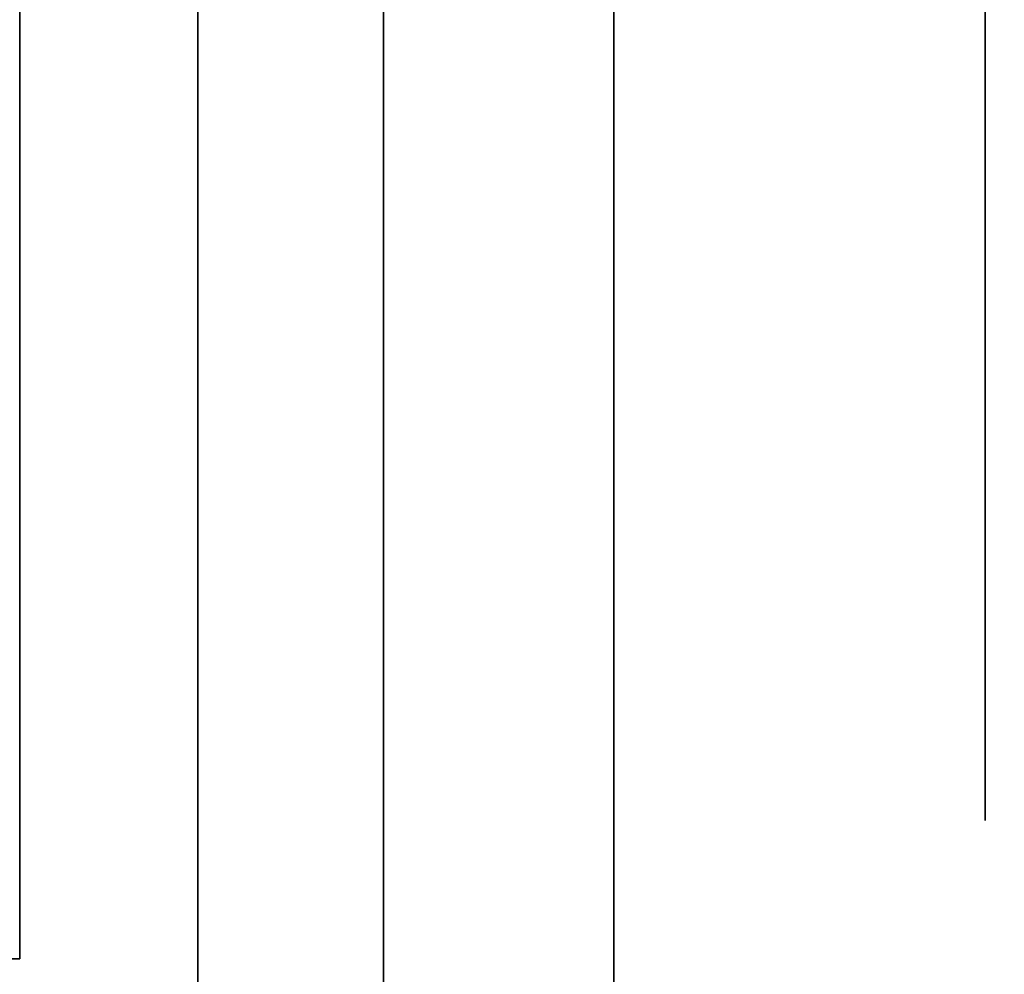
# Model space of a CAD drawing. Extents: x -1299 to -1246.9, y 2743.7 to 2747.9.
# Tile 1054 of 1056: x -1247.0081 to -1246.9816, y 2747.8409 to 2747.8666. Entities that reach past the tile are written whole.
import ezdxf

# ---------------------------------------------------------------- set-up
doc = ezdxf.new("R2010")
doc.units = 0
doc.header["$LTSCALE"] = 150
doc.header["$MEASUREMENT"] = 0
doc.layers.add('3DFACE_BOLT', color=7, linetype='CONTINUOUS')
doc.layers.add('3DFACE_SHAPE', color=7, linetype='CONTINUOUS')

msp = doc.modelspace()

# ---------------------------------------------------------------- linework, layer by layer
at = {"layer": '3DFACE_BOLT', "color": 1}
for points, invisible_edges in [([(-1246.982119, 2747.871824, 0.138), (-1246.982119, 2747.865136, 0.126417), (-1246.992119, 2747.871824, 0.138)], 14), ([(-1246.992119, 2747.871824, 0.138), (-1246.982119, 2747.865136, 0.126417), (-1246.992119, 2747.865136, 0.126417)], 3), ([(-1246.982119, 2747.865136, 0.149583), (-1246.982119, 2747.871824, 0.138), (-1246.992119, 2747.865136, 0.149583)], 14), ([(-1246.992119, 2747.865136, 0.149583), (-1246.982119, 2747.871824, 0.138), (-1246.992119, 2747.871824, 0.138)], 3), ([(-1246.992119, 2747.871824, 0.138), (-1246.992119, 2747.865136, 0.126417), (-1246.992119, 2747.865136, 0.149583)], 2), ([(-1246.982119, 2747.871824, 0.068), (-1246.982119, 2747.865136, 0.056417), (-1246.992119, 2747.871824, 0.068)], 14), ([(-1246.992119, 2747.871824, 0.068), (-1246.982119, 2747.865136, 0.056417), (-1246.992119, 2747.865136, 0.056417)], 3), ([(-1246.982119, 2747.865136, 0.079583), (-1246.982119, 2747.871824, 0.068), (-1246.992119, 2747.865136, 0.079583)], 14), ([(-1246.992119, 2747.865136, 0.079583), (-1246.982119, 2747.871824, 0.068), (-1246.992119, 2747.871824, 0.068)], 3), ([(-1246.992119, 2747.871824, 0.068), (-1246.992119, 2747.865136, 0.056417), (-1246.992119, 2747.865136, 0.079583)], 2), ([(-1246.982119, 2747.871824, 0.138), (-1246.982119, 2747.865136, 0.149583), (-1246.982119, 2747.865136, 0.126417)], 2), ([(-1246.982119, 2747.871824, 0.068), (-1246.982119, 2747.865136, 0.079583), (-1246.982119, 2747.865136, 0.056417)], 2), ([(-1246.992119, 2747.866449, 0.138), (-1246.992119, 2747.866057, 0.135528), (-1247.042119, 2747.866449, 0.138)], 14), ([(-1247.042119, 2747.866449, 0.138), (-1246.992119, 2747.866057, 0.135528), (-1247.042119, 2747.866057, 0.135528)], 3), ([(-1246.992119, 2747.866057, 0.140472), (-1246.992119, 2747.866449, 0.138), (-1247.042119, 2747.866057, 0.140472)], 14), ([(-1247.042119, 2747.866057, 0.140472), (-1246.992119, 2747.866449, 0.138), (-1247.042119, 2747.866449, 0.138)], 3), ([(-1246.992119, 2747.866449, 0.068), (-1246.992119, 2747.866057, 0.065528), (-1247.042119, 2747.866449, 0.068)], 14), ([(-1247.042119, 2747.866449, 0.068), (-1246.992119, 2747.866057, 0.065528), (-1247.042119, 2747.866057, 0.065528)], 3), ([(-1246.992119, 2747.866057, 0.070472), (-1246.992119, 2747.866449, 0.068), (-1247.042119, 2747.866057, 0.070472)], 14), ([(-1247.042119, 2747.866057, 0.070472), (-1246.992119, 2747.866449, 0.068), (-1247.042119, 2747.866449, 0.068)], 3), ([(-1246.992119, 2747.866449, 0.138), (-1246.992119, 2747.866057, 0.140472), (-1246.992119, 2747.866057, 0.135528)], 2), ([(-1246.992119, 2747.866449, 0.068), (-1246.992119, 2747.866057, 0.070472), (-1246.992119, 2747.866057, 0.065528)], 2), ([(-1246.992119, 2747.866057, 0.135528), (-1246.992119, 2747.864921, 0.133298), (-1247.042119, 2747.866057, 0.135528)], 14), ([(-1247.042119, 2747.866057, 0.135528), (-1246.992119, 2747.864921, 0.133298), (-1247.042119, 2747.864921, 0.133298)], 3), ([(-1246.992119, 2747.864921, 0.142702), (-1246.992119, 2747.866057, 0.140472), (-1247.042119, 2747.864921, 0.142702)], 14), ([(-1247.042119, 2747.864921, 0.142702), (-1246.992119, 2747.866057, 0.140472), (-1247.042119, 2747.866057, 0.140472)], 3), ([(-1246.992119, 2747.866057, 0.065528), (-1246.992119, 2747.864921, 0.063298), (-1247.042119, 2747.866057, 0.065528)], 14), ([(-1247.042119, 2747.866057, 0.065528), (-1246.992119, 2747.864921, 0.063298), (-1247.042119, 2747.864921, 0.063298)], 3), ([(-1246.992119, 2747.864921, 0.072702), (-1246.992119, 2747.866057, 0.070472), (-1247.042119, 2747.864921, 0.072702)], 14), ([(-1247.042119, 2747.864921, 0.072702), (-1246.992119, 2747.866057, 0.070472), (-1247.042119, 2747.866057, 0.070472)], 3), ([(-1246.992119, 2747.866057, 0.140472), (-1246.992119, 2747.864921, 0.142702), (-1246.992119, 2747.866057, 0.135528)], 14), ([(-1246.992119, 2747.866057, 0.135528), (-1246.992119, 2747.864921, 0.142702), (-1246.992119, 2747.864921, 0.133298)], 3), ([(-1246.992119, 2747.866057, 0.070472), (-1246.992119, 2747.864921, 0.072702), (-1246.992119, 2747.866057, 0.065528)], 14), ([(-1246.992119, 2747.866057, 0.065528), (-1246.992119, 2747.864921, 0.072702), (-1246.992119, 2747.864921, 0.063298)], 3), ([(-1247.008119, 2747.865136, 0.126417), (-1247.008119, 2747.851761, 0.126417), (-1247.022919, 2747.865136, 0.126417)], 14), ([(-1247.022919, 2747.865136, 0.126417), (-1247.008119, 2747.851761, 0.126417), (-1247.022919, 2747.851761, 0.126417)], 3), ([(-1247.008119, 2747.851761, 0.149583), (-1247.008119, 2747.865136, 0.149583), (-1247.022919, 2747.851761, 0.149583)], 14), ([(-1247.008119, 2747.865136, 0.056417), (-1247.008119, 2747.851761, 0.056417), (-1247.022919, 2747.865136, 0.056417)], 14), ([(-1247.022919, 2747.865136, 0.056417), (-1247.008119, 2747.851761, 0.056417), (-1247.022919, 2747.851761, 0.056417)], 3), ([(-1247.008119, 2747.851761, 0.079583), (-1247.008119, 2747.865136, 0.079583), (-1247.022919, 2747.851761, 0.079583)], 14), ([(-1247.008119, 2747.865136, 0.149583), (-1247.008119, 2747.851761, 0.149583), (-1247.008119, 2747.865136, 0.126417)], 14), ([(-1247.008119, 2747.865136, 0.126417), (-1247.008119, 2747.851761, 0.149583), (-1247.008119, 2747.851761, 0.126417)], 3), ([(-1247.008119, 2747.865136, 0.079583), (-1247.008119, 2747.851761, 0.079583), (-1247.008119, 2747.865136, 0.056417)], 14), ([(-1247.008119, 2747.865136, 0.056417), (-1247.008119, 2747.851761, 0.079583), (-1247.008119, 2747.851761, 0.056417)], 3), ([(-1246.982119, 2747.865136, 0.126417), (-1246.982119, 2747.851761, 0.126417), (-1246.992119, 2747.865136, 0.126417)], 14), ([(-1246.992119, 2747.865136, 0.126417), (-1246.982119, 2747.851761, 0.126417), (-1246.992119, 2747.851761, 0.126417)], 3), ([(-1246.982119, 2747.851761, 0.149583), (-1246.982119, 2747.865136, 0.149583), (-1246.992119, 2747.851761, 0.149583)], 14), ([(-1246.992119, 2747.851761, 0.149583), (-1246.982119, 2747.865136, 0.149583), (-1246.992119, 2747.865136, 0.149583)], 3), ([(-1246.992119, 2747.865136, 0.126417), (-1246.992119, 2747.851761, 0.126417), (-1246.992119, 2747.865136, 0.149583)], 14), ([(-1246.992119, 2747.865136, 0.149583), (-1246.992119, 2747.851761, 0.126417), (-1246.992119, 2747.851761, 0.149583)], 3), ([(-1246.982119, 2747.865136, 0.056417), (-1246.982119, 2747.851761, 0.056417), (-1246.992119, 2747.865136, 0.056417)], 14), ([(-1246.992119, 2747.865136, 0.056417), (-1246.982119, 2747.851761, 0.056417), (-1246.992119, 2747.851761, 0.056417)], 3), ([(-1246.982119, 2747.851761, 0.079583), (-1246.982119, 2747.865136, 0.079583), (-1246.992119, 2747.851761, 0.079583)], 14), ([(-1246.992119, 2747.851761, 0.079583), (-1246.982119, 2747.865136, 0.079583), (-1246.992119, 2747.865136, 0.079583)], 3), ([(-1246.992119, 2747.865136, 0.056417), (-1246.992119, 2747.851761, 0.056417), (-1246.992119, 2747.865136, 0.079583)], 14), ([(-1246.992119, 2747.865136, 0.079583), (-1246.992119, 2747.851761, 0.056417), (-1246.992119, 2747.851761, 0.079583)], 3), ([(-1246.982119, 2747.865136, 0.149583), (-1246.982119, 2747.851761, 0.149583), (-1246.982119, 2747.865136, 0.126417)], 14), ([(-1246.982119, 2747.865136, 0.126417), (-1246.982119, 2747.851761, 0.149583), (-1246.982119, 2747.851761, 0.126417)], 3), ([(-1246.982119, 2747.865136, 0.079583), (-1246.982119, 2747.851761, 0.079583), (-1246.982119, 2747.865136, 0.056417)], 14), ([(-1246.982119, 2747.865136, 0.056417), (-1246.982119, 2747.851761, 0.079583), (-1246.982119, 2747.851761, 0.056417)], 3), ([(-1246.992119, 2747.864921, 0.133298), (-1246.992119, 2747.863151, 0.131528), (-1247.042119, 2747.864921, 0.133298)], 14), ([(-1247.042119, 2747.864921, 0.133298), (-1246.992119, 2747.863151, 0.131528), (-1247.042119, 2747.863151, 0.131528)], 3), ([(-1246.992119, 2747.863151, 0.144472), (-1246.992119, 2747.864921, 0.142702), (-1247.042119, 2747.863151, 0.144472)], 14), ([(-1247.042119, 2747.863151, 0.144472), (-1246.992119, 2747.864921, 0.142702), (-1247.042119, 2747.864921, 0.142702)], 3), ([(-1246.992119, 2747.864921, 0.063298), (-1246.992119, 2747.863151, 0.061528), (-1247.042119, 2747.864921, 0.063298)], 14), ([(-1247.042119, 2747.864921, 0.063298), (-1246.992119, 2747.863151, 0.061528), (-1247.042119, 2747.863151, 0.061528)], 3), ([(-1246.992119, 2747.863151, 0.074472), (-1246.992119, 2747.864921, 0.072702), (-1247.042119, 2747.863151, 0.074472)], 14), ([(-1247.042119, 2747.863151, 0.074472), (-1246.992119, 2747.864921, 0.072702), (-1247.042119, 2747.864921, 0.072702)], 3), ([(-1246.992119, 2747.864921, 0.142702), (-1246.992119, 2747.863151, 0.144472), (-1246.992119, 2747.864921, 0.133298)], 14), ([(-1246.992119, 2747.864921, 0.133298), (-1246.992119, 2747.863151, 0.144472), (-1246.992119, 2747.863151, 0.131528)], 3), ([(-1246.992119, 2747.864921, 0.072702), (-1246.992119, 2747.863151, 0.074472), (-1246.992119, 2747.864921, 0.063298)], 14), ([(-1246.992119, 2747.864921, 0.063298), (-1246.992119, 2747.863151, 0.074472), (-1246.992119, 2747.863151, 0.061528)], 3), ([(-1246.992119, 2747.863151, 0.131528), (-1246.992119, 2747.860921, 0.130392), (-1247.042119, 2747.863151, 0.131528)], 14), ([(-1247.042119, 2747.863151, 0.131528), (-1246.992119, 2747.860921, 0.130392), (-1247.042119, 2747.860921, 0.130392)], 3), ([(-1246.992119, 2747.860921, 0.145608), (-1246.992119, 2747.863151, 0.144472), (-1247.042119, 2747.860921, 0.145608)], 14), ([(-1247.042119, 2747.860921, 0.145608), (-1246.992119, 2747.863151, 0.144472), (-1247.042119, 2747.863151, 0.144472)], 3), ([(-1246.992119, 2747.863151, 0.061528), (-1246.992119, 2747.860921, 0.060392), (-1247.042119, 2747.863151, 0.061528)], 14), ([(-1247.042119, 2747.863151, 0.061528), (-1246.992119, 2747.860921, 0.060392), (-1247.042119, 2747.860921, 0.060392)], 3), ([(-1246.992119, 2747.860921, 0.075608), (-1246.992119, 2747.863151, 0.074472), (-1247.042119, 2747.860921, 0.075608)], 14), ([(-1247.042119, 2747.860921, 0.075608), (-1246.992119, 2747.863151, 0.074472), (-1247.042119, 2747.863151, 0.074472)], 3), ([(-1246.992119, 2747.863151, 0.144472), (-1246.992119, 2747.860921, 0.145608), (-1246.992119, 2747.863151, 0.131528)], 14), ([(-1246.992119, 2747.863151, 0.131528), (-1246.992119, 2747.860921, 0.145608), (-1246.992119, 2747.860921, 0.130392)], 3), ([(-1246.992119, 2747.863151, 0.074472), (-1246.992119, 2747.860921, 0.075608), (-1246.992119, 2747.863151, 0.061528)], 14), ([(-1246.992119, 2747.863151, 0.061528), (-1246.992119, 2747.860921, 0.075608), (-1246.992119, 2747.860921, 0.060392)], 3), ([(-1246.992119, 2747.860921, 0.130392), (-1246.992119, 2747.858449, 0.13), (-1247.042119, 2747.860921, 0.130392)], 14), ([(-1247.042119, 2747.860921, 0.130392), (-1246.992119, 2747.858449, 0.13), (-1247.042119, 2747.858449, 0.13)], 3), ([(-1246.992119, 2747.858449, 0.146), (-1246.992119, 2747.860921, 0.145608), (-1247.042119, 2747.858449, 0.146)], 14), ([(-1247.042119, 2747.858449, 0.146), (-1246.992119, 2747.860921, 0.145608), (-1247.042119, 2747.860921, 0.145608)], 3), ([(-1246.992119, 2747.860921, 0.060392), (-1246.992119, 2747.858449, 0.06), (-1247.042119, 2747.860921, 0.060392)], 14), ([(-1247.042119, 2747.860921, 0.060392), (-1246.992119, 2747.858449, 0.06), (-1247.042119, 2747.858449, 0.06)], 3), ([(-1246.992119, 2747.858449, 0.076), (-1246.992119, 2747.860921, 0.075608), (-1247.042119, 2747.858449, 0.076)], 14), ([(-1247.042119, 2747.858449, 0.076), (-1246.992119, 2747.860921, 0.075608), (-1247.042119, 2747.860921, 0.075608)], 3), ([(-1246.992119, 2747.860921, 0.145608), (-1246.992119, 2747.858449, 0.146), (-1246.992119, 2747.860921, 0.130392)], 14), ([(-1246.992119, 2747.860921, 0.130392), (-1246.992119, 2747.858449, 0.146), (-1246.992119, 2747.858449, 0.13)], 3), ([(-1246.992119, 2747.860921, 0.075608), (-1246.992119, 2747.858449, 0.076), (-1246.992119, 2747.860921, 0.060392)], 14), ([(-1246.992119, 2747.860921, 0.060392), (-1246.992119, 2747.858449, 0.076), (-1246.992119, 2747.858449, 0.06)], 3), ([(-1246.992119, 2747.858449, 0.13), (-1246.992119, 2747.855976, 0.130392), (-1247.042119, 2747.858449, 0.13)], 14), ([(-1247.042119, 2747.858449, 0.13), (-1246.992119, 2747.855976, 0.130392), (-1247.042119, 2747.855976, 0.130392)], 3), ([(-1246.992119, 2747.855976, 0.145608), (-1246.992119, 2747.858449, 0.146), (-1247.042119, 2747.855976, 0.145608)], 14), ([(-1247.042119, 2747.855976, 0.145608), (-1246.992119, 2747.858449, 0.146), (-1247.042119, 2747.858449, 0.146)], 3), ([(-1246.992119, 2747.858449, 0.06), (-1246.992119, 2747.855976, 0.060392), (-1247.042119, 2747.858449, 0.06)], 14), ([(-1247.042119, 2747.858449, 0.06), (-1246.992119, 2747.855976, 0.060392), (-1247.042119, 2747.855976, 0.060392)], 3), ([(-1246.992119, 2747.855976, 0.075608), (-1246.992119, 2747.858449, 0.076), (-1247.042119, 2747.855976, 0.075608)], 14), ([(-1247.042119, 2747.855976, 0.075608), (-1246.992119, 2747.858449, 0.076), (-1247.042119, 2747.858449, 0.076)], 3), ([(-1246.992119, 2747.858449, 0.146), (-1246.992119, 2747.855976, 0.145608), (-1246.992119, 2747.858449, 0.13)], 14), ([(-1246.992119, 2747.858449, 0.13), (-1246.992119, 2747.855976, 0.145608), (-1246.992119, 2747.855976, 0.130392)], 3), ([(-1246.992119, 2747.858449, 0.076), (-1246.992119, 2747.855976, 0.075608), (-1246.992119, 2747.858449, 0.06)], 14), ([(-1246.992119, 2747.858449, 0.06), (-1246.992119, 2747.855976, 0.075608), (-1246.992119, 2747.855976, 0.060392)], 3), ([(-1246.992119, 2747.855976, 0.130392), (-1246.992119, 2747.853746, 0.131528), (-1247.042119, 2747.855976, 0.130392)], 14), ([(-1247.042119, 2747.855976, 0.130392), (-1246.992119, 2747.853746, 0.131528), (-1247.042119, 2747.853746, 0.131528)], 3), ([(-1246.992119, 2747.853746, 0.144472), (-1246.992119, 2747.855976, 0.145608), (-1247.042119, 2747.853746, 0.144472)], 14), ([(-1247.042119, 2747.853746, 0.144472), (-1246.992119, 2747.855976, 0.145608), (-1247.042119, 2747.855976, 0.145608)], 3), ([(-1246.992119, 2747.855976, 0.060392), (-1246.992119, 2747.853746, 0.061528), (-1247.042119, 2747.855976, 0.060392)], 14), ([(-1247.042119, 2747.855976, 0.060392), (-1246.992119, 2747.853746, 0.061528), (-1247.042119, 2747.853746, 0.061528)], 3), ([(-1246.992119, 2747.853746, 0.074472), (-1246.992119, 2747.855976, 0.075608), (-1247.042119, 2747.853746, 0.074472)], 14), ([(-1247.042119, 2747.853746, 0.074472), (-1246.992119, 2747.855976, 0.075608), (-1247.042119, 2747.855976, 0.075608)], 3), ([(-1246.992119, 2747.855976, 0.145608), (-1246.992119, 2747.853746, 0.144472), (-1246.992119, 2747.855976, 0.130392)], 14), ([(-1246.992119, 2747.855976, 0.130392), (-1246.992119, 2747.853746, 0.144472), (-1246.992119, 2747.853746, 0.131528)], 3), ([(-1246.992119, 2747.855976, 0.075608), (-1246.992119, 2747.853746, 0.074472), (-1246.992119, 2747.855976, 0.060392)], 14), ([(-1246.992119, 2747.855976, 0.060392), (-1246.992119, 2747.853746, 0.074472), (-1246.992119, 2747.853746, 0.061528)], 3), ([(-1246.992119, 2747.853746, 0.131528), (-1246.992119, 2747.851976, 0.133298), (-1247.042119, 2747.853746, 0.131528)], 14), ([(-1247.042119, 2747.853746, 0.131528), (-1246.992119, 2747.851976, 0.133298), (-1247.042119, 2747.851976, 0.133298)], 3), ([(-1246.992119, 2747.851976, 0.142702), (-1246.992119, 2747.853746, 0.144472), (-1247.042119, 2747.851976, 0.142702)], 14), ([(-1247.042119, 2747.851976, 0.142702), (-1246.992119, 2747.853746, 0.144472), (-1247.042119, 2747.853746, 0.144472)], 3), ([(-1246.992119, 2747.853746, 0.061528), (-1246.992119, 2747.851976, 0.063298), (-1247.042119, 2747.853746, 0.061528)], 14), ([(-1247.042119, 2747.853746, 0.061528), (-1246.992119, 2747.851976, 0.063298), (-1247.042119, 2747.851976, 0.063298)], 3), ([(-1246.992119, 2747.851976, 0.072702), (-1246.992119, 2747.853746, 0.074472), (-1247.042119, 2747.851976, 0.072702)], 14), ([(-1247.042119, 2747.851976, 0.072702), (-1246.992119, 2747.853746, 0.074472), (-1247.042119, 2747.853746, 0.074472)], 3), ([(-1246.992119, 2747.853746, 0.144472), (-1246.992119, 2747.851976, 0.142702), (-1246.992119, 2747.853746, 0.131528)], 14), ([(-1246.992119, 2747.853746, 0.131528), (-1246.992119, 2747.851976, 0.142702), (-1246.992119, 2747.851976, 0.133298)], 3), ([(-1246.992119, 2747.853746, 0.074472), (-1246.992119, 2747.851976, 0.072702), (-1246.992119, 2747.853746, 0.061528)], 14), ([(-1246.992119, 2747.853746, 0.061528), (-1246.992119, 2747.851976, 0.072702), (-1246.992119, 2747.851976, 0.063298)], 3), ([(-1246.992119, 2747.851976, 0.133298), (-1246.992119, 2747.85084, 0.135528), (-1247.042119, 2747.851976, 0.133298)], 14), ([(-1247.042119, 2747.851976, 0.133298), (-1246.992119, 2747.85084, 0.135528), (-1247.042119, 2747.85084, 0.135528)], 3), ([(-1246.992119, 2747.85084, 0.140472), (-1246.992119, 2747.851976, 0.142702), (-1247.042119, 2747.85084, 0.140472)], 14), ([(-1247.042119, 2747.85084, 0.140472), (-1246.992119, 2747.851976, 0.142702), (-1247.042119, 2747.851976, 0.142702)], 3), ([(-1246.992119, 2747.851976, 0.063298), (-1246.992119, 2747.85084, 0.065528), (-1247.042119, 2747.851976, 0.063298)], 14), ([(-1247.042119, 2747.851976, 0.063298), (-1246.992119, 2747.85084, 0.065528), (-1247.042119, 2747.85084, 0.065528)], 3), ([(-1246.992119, 2747.85084, 0.070472), (-1246.992119, 2747.851976, 0.072702), (-1247.042119, 2747.85084, 0.070472)], 14), ([(-1247.042119, 2747.85084, 0.070472), (-1246.992119, 2747.851976, 0.072702), (-1247.042119, 2747.851976, 0.072702)], 3), ([(-1246.992119, 2747.851976, 0.142702), (-1246.992119, 2747.85084, 0.140472), (-1246.992119, 2747.851976, 0.133298)], 14), ([(-1246.992119, 2747.851976, 0.133298), (-1246.992119, 2747.85084, 0.140472), (-1246.992119, 2747.85084, 0.135528)], 3), ([(-1246.992119, 2747.851976, 0.072702), (-1246.992119, 2747.85084, 0.070472), (-1246.992119, 2747.851976, 0.063298)], 14), ([(-1246.992119, 2747.851976, 0.063298), (-1246.992119, 2747.85084, 0.070472), (-1246.992119, 2747.85084, 0.065528)], 3), ([(-1247.008119, 2747.851761, 0.126417), (-1247.008119, 2747.845074, 0.138), (-1247.022919, 2747.851761, 0.126417)], 14), ([(-1247.022919, 2747.851761, 0.126417), (-1247.008119, 2747.845074, 0.138), (-1247.022919, 2747.845074, 0.138)], 3), ([(-1247.008119, 2747.845074, 0.138), (-1247.008119, 2747.851761, 0.149583), (-1247.022919, 2747.845074, 0.138)], 14), ([(-1247.022919, 2747.845074, 0.138), (-1247.008119, 2747.851761, 0.149583), (-1247.022919, 2747.851761, 0.149583)], 3), ([(-1247.008119, 2747.851761, 0.056417), (-1247.008119, 2747.845074, 0.068), (-1247.022919, 2747.851761, 0.056417)], 14), ([(-1247.022919, 2747.851761, 0.056417), (-1247.008119, 2747.845074, 0.068), (-1247.022919, 2747.845074, 0.068)], 3), ([(-1247.008119, 2747.845074, 0.068), (-1247.008119, 2747.851761, 0.079583), (-1247.022919, 2747.845074, 0.068)], 14), ([(-1247.022919, 2747.845074, 0.068), (-1247.008119, 2747.851761, 0.079583), (-1247.022919, 2747.851761, 0.079583)], 3), ([(-1247.008119, 2747.851761, 0.149583), (-1247.008119, 2747.845074, 0.138), (-1247.008119, 2747.851761, 0.126417)], 12), ([(-1247.008119, 2747.851761, 0.079583), (-1247.008119, 2747.845074, 0.068), (-1247.008119, 2747.851761, 0.056417)], 12), ([(-1246.982119, 2747.851761, 0.126417), (-1246.982119, 2747.845074, 0.138), (-1246.992119, 2747.851761, 0.126417)], 14), ([(-1246.992119, 2747.851761, 0.126417), (-1246.982119, 2747.845074, 0.138), (-1246.992119, 2747.845074, 0.138)], 3), ([(-1246.982119, 2747.845074, 0.138), (-1246.982119, 2747.851761, 0.149583), (-1246.992119, 2747.845074, 0.138)], 14), ([(-1246.992119, 2747.845074, 0.138), (-1246.982119, 2747.851761, 0.149583), (-1246.992119, 2747.851761, 0.149583)], 3), ([(-1246.992119, 2747.851761, 0.126417), (-1246.992119, 2747.845074, 0.138), (-1246.992119, 2747.851761, 0.149583)], 12), ([(-1246.982119, 2747.851761, 0.056417), (-1246.982119, 2747.845074, 0.068), (-1246.992119, 2747.851761, 0.056417)], 14), ([(-1246.992119, 2747.851761, 0.056417), (-1246.982119, 2747.845074, 0.068), (-1246.992119, 2747.845074, 0.068)], 3), ([(-1246.982119, 2747.845074, 0.068), (-1246.982119, 2747.851761, 0.079583), (-1246.992119, 2747.845074, 0.068)], 14), ([(-1246.992119, 2747.845074, 0.068), (-1246.982119, 2747.851761, 0.079583), (-1246.992119, 2747.851761, 0.079583)], 3), ([(-1246.992119, 2747.851761, 0.056417), (-1246.992119, 2747.845074, 0.068), (-1246.992119, 2747.851761, 0.079583)], 12), ([(-1246.982119, 2747.851761, 0.149583), (-1246.982119, 2747.845074, 0.138), (-1246.982119, 2747.851761, 0.126417)], 12), ([(-1246.982119, 2747.851761, 0.079583), (-1246.982119, 2747.845074, 0.068), (-1246.982119, 2747.851761, 0.056417)], 12), ([(-1246.992119, 2747.85084, 0.135528), (-1246.992119, 2747.850449, 0.138), (-1247.042119, 2747.85084, 0.135528)], 14), ([(-1247.042119, 2747.85084, 0.135528), (-1246.992119, 2747.850449, 0.138), (-1247.042119, 2747.850449, 0.138)], 3), ([(-1246.992119, 2747.850449, 0.138), (-1246.992119, 2747.85084, 0.140472), (-1247.042119, 2747.850449, 0.138)], 14), ([(-1247.042119, 2747.850449, 0.138), (-1246.992119, 2747.85084, 0.140472), (-1247.042119, 2747.85084, 0.140472)], 3), ([(-1246.992119, 2747.85084, 0.065528), (-1246.992119, 2747.850449, 0.068), (-1247.042119, 2747.85084, 0.065528)], 14), ([(-1247.042119, 2747.85084, 0.065528), (-1246.992119, 2747.850449, 0.068), (-1247.042119, 2747.850449, 0.068)], 3), ([(-1246.992119, 2747.850449, 0.068), (-1246.992119, 2747.85084, 0.070472), (-1247.042119, 2747.850449, 0.068)], 14), ([(-1247.042119, 2747.850449, 0.068), (-1246.992119, 2747.85084, 0.070472), (-1247.042119, 2747.85084, 0.070472)], 3), ([(-1246.992119, 2747.85084, 0.140472), (-1246.992119, 2747.850449, 0.138), (-1246.992119, 2747.85084, 0.135528)], 12), ([(-1246.992119, 2747.85084, 0.070472), (-1246.992119, 2747.850449, 0.068), (-1246.992119, 2747.85084, 0.065528)], 12)]:
    msp.add_3dface(points, dxfattribs=dict(at, invisible_edges=invisible_edges))
at = {"layer": '3DFACE_SHAPE', "color": 13}
for points, invisible_edges in [([(-1247.008119, 2747.858449, 0.033), (-1247.008119, 2747.864459, 0.06199), (-1247.008119, 2747.887549, 0.033)], 15), ([(-1247.008119, 2747.864459, 0.06199), (-1247.008119, 2747.866949, 0.068), (-1247.008119, 2747.887549, 0.033)], 14), ([(-1247.008119, 2747.887549, 0.033), (-1247.008119, 2747.866949, 0.068), (-1247.008119, 2747.864459, 0.07401)], 13), ([(-1247.008119, 2747.864459, 0.07401), (-1247.008119, 2747.866949, 0.138), (-1247.008119, 2747.887549, 0.033)], 15), ([(-1247.008119, 2747.866949, 0.138), (-1247.008119, 2747.864459, 0.14401), (-1247.008119, 2747.887549, 0.173)], 14), ([(-1247.008119, 2747.887549, 0.173), (-1247.008119, 2747.864459, 0.14401), (-1247.008119, 2747.841349, 0.173)], 3), ([(-1247.003319, 2747.836549, 0.033), (-1247.008119, 2747.858449, 0.033), (-1247.003319, 2747.887549, 0.033)], 3), ([(-1247.008119, 2747.858449, 0.033), (-1247.008119, 2747.887549, 0.033), (-1247.003319, 2747.887549, 0.033)], 12), ([(-1247.008119, 2747.887549, 0.173), (-1247.008119, 2747.841349, 0.173), (-1247.003319, 2747.887549, 0.173)], 2), ([(-1247.003319, 2747.887549, 0.173), (-1247.008119, 2747.841349, 0.173), (-1247.003319, 2747.836549, 0.173)], 3), ([(-1247.003319, 2747.866949, 0.068), (-1247.003319, 2747.864459, 0.06199), (-1247.003319, 2747.887549, 0.068)], 14), ([(-1247.003319, 2747.864459, 0.06199), (-1247.003319, 2747.858449, 0.0595), (-1247.003319, 2747.887549, 0.068)], 14), ([(-1247.003319, 2747.887549, 0.068), (-1247.003319, 2747.858449, 0.0595), (-1247.003319, 2747.887549, 0.033)], 15), ([(-1247.003319, 2747.858449, 0.0595), (-1247.003319, 2747.852438, 0.06199), (-1247.003319, 2747.887549, 0.033)], 14), ([(-1247.003319, 2747.887549, 0.033), (-1247.003319, 2747.852438, 0.06199), (-1247.003319, 2747.836549, 0.033)], 3), ([(-1247.003319, 2747.836549, 0.173), (-1247.003319, 2747.864459, 0.14401), (-1247.003319, 2747.887549, 0.173)], 3), ([(-1247.003319, 2747.864459, 0.14401), (-1247.003319, 2747.887549, 0.138), (-1247.003319, 2747.887549, 0.173)], 13), ([(-1247.003319, 2747.864459, 0.14401), (-1247.003319, 2747.866949, 0.138), (-1247.003319, 2747.887549, 0.138)], 14), ([(-1247.003319, 2747.866949, 0.068), (-1247.003319, 2747.887549, 0.068), (-1247.003319, 2747.864459, 0.13199)], 15), ([(-1247.003319, 2747.864459, 0.13199), (-1247.003319, 2747.887549, 0.068), (-1247.003319, 2747.866949, 0.138)], 3), ([(-1247.046219, 2746.884449), (-1247.046219, 2747.884449), (-1246.944219, 2746.884449)], 2), ([(-1247.046219, 2747.884449), (-1246.944219, 2747.884449), (-1246.944219, 2746.884449)], 12), ([(-1246.998319, 2746.884449, 0.008), (-1246.998319, 2747.884449, 0.008), (-1247.046219, 2746.884449, 0.008)], 2), ([(-1246.998319, 2747.884449, 0.008), (-1247.046219, 2747.884449, 0.008), (-1247.046219, 2746.884449, 0.008)], 12), ([(-1247.046219, 2746.884449, 0.198), (-1247.046219, 2747.884449, 0.198), (-1246.998319, 2746.884449, 0.198)], 2), ([(-1247.046219, 2747.884449, 0.198), (-1246.998319, 2747.884449, 0.198), (-1246.998319, 2746.884449, 0.198)], 12), ([(-1246.944219, 2746.884449, 0.206), (-1246.944219, 2747.884449, 0.206), (-1247.046219, 2746.884449, 0.206)], 2), ([(-1246.944219, 2747.884449, 0.206), (-1247.046219, 2747.884449, 0.206), (-1247.046219, 2746.884449, 0.206)], 12), ([(-1246.998319, 2747.866949, 0.138), (-1246.998319, 2747.864459, 0.14401), (-1246.998319, 2747.884449, 0.138)], 14), ([(-1246.998319, 2747.884449, 0.138), (-1246.998319, 2747.864459, 0.14401), (-1246.998319, 2747.884449, 0.198)], 15), ([(-1246.998319, 2747.864459, 0.14401), (-1246.998319, 2747.858449, 0.1465), (-1246.998319, 2747.884449, 0.198)], 14), ([(-1246.998319, 2747.884449, 0.198), (-1246.998319, 2747.858449, 0.1465), (-1246.998319, 2747.808449, 0.1465)], 15), ([(-1246.998319, 2746.866549, 0.1465), (-1246.998319, 2747.884449, 0.198), (-1246.998319, 2747.808449, 0.1465)], 15), ([(-1246.998319, 2747.884449, 0.198), (-1246.998319, 2746.866549, 0.1465), (-1246.998319, 2746.884449, 0.198)], 3), ([(-1246.998319, 2746.884449, 0.008), (-1246.998319, 2747.808449, 0.0595), (-1246.998319, 2747.884449, 0.008)], 3), ([(-1246.998319, 2747.858449, 0.0595), (-1246.998319, 2747.884449, 0.008), (-1246.998319, 2747.808449, 0.0595)], 15), ([(-1246.998319, 2747.858449, 0.0595), (-1246.998319, 2747.864459, 0.06199), (-1246.998319, 2747.884449, 0.008)], 14), ([(-1246.998319, 2747.884449, 0.008), (-1246.998319, 2747.864459, 0.06199), (-1246.998319, 2747.884449, 0.068)], 3), ([(-1246.998319, 2747.864459, 0.06199), (-1246.998319, 2747.866949, 0.068), (-1246.998319, 2747.884449, 0.068)], 14), ([(-1246.998319, 2747.866949, 0.138), (-1246.998319, 2747.884449, 0.138), (-1246.998319, 2747.864459, 0.07401)], 15), ([(-1246.998319, 2747.864459, 0.07401), (-1246.998319, 2747.884449, 0.138), (-1246.998319, 2747.866949, 0.068)], 3), ([(-1246.992119, 2747.858449, 0.198), (-1246.992119, 2747.864459, 0.14401), (-1246.992119, 2747.884449, 0.198)], 15), ([(-1246.992119, 2747.864459, 0.14401), (-1246.992119, 2747.866949, 0.138), (-1246.992119, 2747.884449, 0.198)], 14), ([(-1246.992119, 2747.866949, 0.138), (-1246.992119, 2747.864459, 0.13199), (-1246.992119, 2747.884449, 0.008)], 14), ([(-1246.992119, 2747.866949, 0.068), (-1246.992119, 2747.884449, 0.008), (-1246.992119, 2747.864459, 0.13199)], 15), ([(-1246.992119, 2747.866949, 0.068), (-1246.992119, 2747.864459, 0.06199), (-1246.992119, 2747.884449, 0.008)], 14), ([(-1246.992119, 2747.864459, 0.06199), (-1246.992119, 2747.858449, 0.0595), (-1246.992119, 2747.884449, 0.008)], 14), ([(-1246.992119, 2747.808449, 0.0595), (-1246.992119, 2747.884449, 0.008), (-1246.992119, 2747.858449, 0.0595)], 15), ([(-1246.992119, 2747.808449, 0.0595), (-1246.992119, 2746.866549, 0.0595), (-1246.992119, 2747.884449, 0.008)], 15), ([(-1246.992119, 2746.866549, 0.0595), (-1246.992119, 2746.884449, 0.008), (-1246.992119, 2747.884449, 0.008)], 13), ([(-1246.944219, 2746.884449, 0.008), (-1246.944219, 2747.884449, 0.008), (-1246.992119, 2746.884449, 0.008)], 2), ([(-1246.944219, 2747.884449, 0.008), (-1246.992119, 2747.884449, 0.008), (-1246.992119, 2746.884449, 0.008)], 12), ([(-1246.944219, 2746.884449, 0.198), (-1246.992119, 2747.858449, 0.198), (-1246.944219, 2747.884449, 0.198)], 3), ([(-1246.992119, 2747.858449, 0.198), (-1246.992119, 2747.884449, 0.198), (-1246.944219, 2747.884449, 0.198)], 12), ([(-1247.008119, 2747.864459, 0.13199), (-1247.008119, 2747.866949, 0.138), (-1247.008119, 2747.864459, 0.07401)], 14), ([(-1247.008119, 2747.864459, 0.06199), (-1247.003319, 2747.864459, 0.06199), (-1247.008119, 2747.866949, 0.068)], 3), ([(-1247.003319, 2747.864459, 0.06199), (-1247.003319, 2747.866949, 0.068), (-1247.008119, 2747.866949, 0.068)], 14), ([(-1247.008119, 2747.866949, 0.068), (-1247.003319, 2747.866949, 0.068), (-1247.008119, 2747.864459, 0.07401)], 3), ([(-1247.003319, 2747.866949, 0.068), (-1247.003319, 2747.864459, 0.07401), (-1247.008119, 2747.864459, 0.07401)], 14), ([(-1247.008119, 2747.864459, 0.13199), (-1247.003319, 2747.864459, 0.13199), (-1247.008119, 2747.866949, 0.138)], 3), ([(-1247.003319, 2747.864459, 0.13199), (-1247.003319, 2747.866949, 0.138), (-1247.008119, 2747.866949, 0.138)], 14), ([(-1247.008119, 2747.866949, 0.138), (-1247.003319, 2747.866949, 0.138), (-1247.008119, 2747.864459, 0.14401)], 3), ([(-1247.003319, 2747.866949, 0.138), (-1247.003319, 2747.864459, 0.14401), (-1247.008119, 2747.864459, 0.14401)], 14), ([(-1247.003319, 2747.864459, 0.07401), (-1247.003319, 2747.866949, 0.068), (-1247.003319, 2747.864459, 0.13199)], 14), ([(-1246.998319, 2747.866949, 0.138), (-1246.992119, 2747.866949, 0.138), (-1246.998319, 2747.864459, 0.14401)], 3), ([(-1246.992119, 2747.866949, 0.138), (-1246.992119, 2747.864459, 0.14401), (-1246.998319, 2747.864459, 0.14401)], 14), ([(-1246.998319, 2747.864459, 0.13199), (-1246.992119, 2747.864459, 0.13199), (-1246.998319, 2747.866949, 0.138)], 3), ([(-1246.992119, 2747.864459, 0.13199), (-1246.992119, 2747.866949, 0.138), (-1246.998319, 2747.866949, 0.138)], 14), ([(-1246.998319, 2747.866949, 0.068), (-1246.992119, 2747.866949, 0.068), (-1246.998319, 2747.864459, 0.07401)], 3), ([(-1246.992119, 2747.866949, 0.068), (-1246.992119, 2747.864459, 0.07401), (-1246.998319, 2747.864459, 0.07401)], 14), ([(-1246.998319, 2747.864459, 0.06199), (-1246.992119, 2747.864459, 0.06199), (-1246.998319, 2747.866949, 0.068)], 3), ([(-1246.992119, 2747.864459, 0.06199), (-1246.992119, 2747.866949, 0.068), (-1246.998319, 2747.866949, 0.068)], 14), ([(-1246.998319, 2747.864459, 0.13199), (-1246.998319, 2747.866949, 0.138), (-1246.998319, 2747.864459, 0.07401)], 14), ([(-1246.992119, 2747.864459, 0.07401), (-1246.992119, 2747.866949, 0.068), (-1246.992119, 2747.858449, 0.1295)], 14), ([(-1246.992119, 2747.858449, 0.1295), (-1246.992119, 2747.866949, 0.068), (-1246.992119, 2747.864459, 0.13199)], 15), ([(-1247.008119, 2747.858449, 0.0595), (-1247.008119, 2747.864459, 0.06199), (-1247.008119, 2747.858449, 0.033)], 14), ([(-1247.008119, 2747.864459, 0.14401), (-1247.008119, 2747.858449, 0.1465), (-1247.008119, 2747.841349, 0.173)], 14), ([(-1247.008119, 2747.858449, 0.1295), (-1247.008119, 2747.864459, 0.13199), (-1247.008119, 2747.858449, 0.0765)], 14), ([(-1247.008119, 2747.858449, 0.0765), (-1247.008119, 2747.864459, 0.13199), (-1247.008119, 2747.864459, 0.07401)], 3), ([(-1247.008119, 2747.864459, 0.07401), (-1247.003319, 2747.864459, 0.07401), (-1247.008119, 2747.858449, 0.0765)], 3), ([(-1247.003319, 2747.864459, 0.07401), (-1247.003319, 2747.858449, 0.0765), (-1247.008119, 2747.858449, 0.0765)], 14), ([(-1247.008119, 2747.858449, 0.0595), (-1247.003319, 2747.858449, 0.0595), (-1247.008119, 2747.864459, 0.06199)], 3), ([(-1247.003319, 2747.858449, 0.0595), (-1247.003319, 2747.864459, 0.06199), (-1247.008119, 2747.864459, 0.06199)], 14), ([(-1247.008119, 2747.864459, 0.14401), (-1247.003319, 2747.864459, 0.14401), (-1247.008119, 2747.858449, 0.1465)], 3), ([(-1247.003319, 2747.864459, 0.14401), (-1247.003319, 2747.858449, 0.1465), (-1247.008119, 2747.858449, 0.1465)], 14), ([(-1247.008119, 2747.858449, 0.1295), (-1247.003319, 2747.858449, 0.1295), (-1247.008119, 2747.864459, 0.13199)], 3), ([(-1247.003319, 2747.858449, 0.1295), (-1247.003319, 2747.864459, 0.13199), (-1247.008119, 2747.864459, 0.13199)], 14), ([(-1247.003319, 2747.858449, 0.1465), (-1247.003319, 2747.864459, 0.14401), (-1247.003319, 2747.836549, 0.173)], 14), ([(-1247.003319, 2747.864459, 0.13199), (-1247.003319, 2747.858449, 0.1295), (-1247.003319, 2747.864459, 0.07401)], 14), ([(-1247.003319, 2747.858449, 0.1295), (-1247.003319, 2747.858449, 0.0765), (-1247.003319, 2747.864459, 0.07401)], 13), ([(-1246.998319, 2747.864459, 0.14401), (-1246.992119, 2747.864459, 0.14401), (-1246.998319, 2747.858449, 0.1465)], 3), ([(-1246.992119, 2747.864459, 0.14401), (-1246.992119, 2747.858449, 0.1465), (-1246.998319, 2747.858449, 0.1465)], 14), ([(-1246.998319, 2747.858449, 0.1295), (-1246.992119, 2747.858449, 0.1295), (-1246.998319, 2747.864459, 0.13199)], 3), ([(-1246.992119, 2747.858449, 0.1295), (-1246.992119, 2747.864459, 0.13199), (-1246.998319, 2747.864459, 0.13199)], 14), ([(-1246.998319, 2747.864459, 0.07401), (-1246.992119, 2747.864459, 0.07401), (-1246.998319, 2747.858449, 0.0765)], 3), ([(-1246.992119, 2747.864459, 0.07401), (-1246.992119, 2747.858449, 0.0765), (-1246.998319, 2747.858449, 0.0765)], 14), ([(-1246.998319, 2747.858449, 0.0595), (-1246.992119, 2747.858449, 0.0595), (-1246.998319, 2747.864459, 0.06199)], 3), ([(-1246.992119, 2747.858449, 0.0595), (-1246.992119, 2747.864459, 0.06199), (-1246.998319, 2747.864459, 0.06199)], 14), ([(-1246.998319, 2747.864459, 0.07401), (-1246.998319, 2747.858449, 0.0765), (-1246.998319, 2747.864459, 0.13199)], 14), ([(-1246.998319, 2747.858449, 0.0765), (-1246.998319, 2747.858449, 0.1295), (-1246.998319, 2747.864459, 0.13199)], 13), ([(-1246.992119, 2747.858449, 0.1465), (-1246.992119, 2747.864459, 0.14401), (-1246.992119, 2747.858449, 0.198)], 14), ([(-1246.992119, 2747.858449, 0.0765), (-1246.992119, 2747.864459, 0.07401), (-1246.992119, 2747.858449, 0.1295)], 14), ([(-1247.008119, 2747.841349, 0.173), (-1247.008119, 2747.858449, 0.1465), (-1247.008119, 2747.852438, 0.14401)], 13), ([(-1247.008119, 2747.841349, 0.033), (-1247.008119, 2747.852438, 0.06199), (-1247.008119, 2747.858449, 0.033)], 3), ([(-1247.008119, 2747.852438, 0.06199), (-1247.008119, 2747.858449, 0.0595), (-1247.008119, 2747.858449, 0.033)], 14), ([(-1247.008119, 2747.852438, 0.13199), (-1247.008119, 2747.858449, 0.1295), (-1247.008119, 2747.852438, 0.07401)], 14), ([(-1247.008119, 2747.852438, 0.07401), (-1247.008119, 2747.858449, 0.1295), (-1247.008119, 2747.858449, 0.0765)], 3), ([(-1247.008119, 2747.858449, 0.0765), (-1247.003319, 2747.858449, 0.0765), (-1247.008119, 2747.852438, 0.07401)], 3), ([(-1247.003319, 2747.858449, 0.0765), (-1247.003319, 2747.852438, 0.07401), (-1247.008119, 2747.852438, 0.07401)], 14), ([(-1247.008119, 2747.852438, 0.06199), (-1247.003319, 2747.852438, 0.06199), (-1247.008119, 2747.858449, 0.0595)], 3), ([(-1247.003319, 2747.852438, 0.06199), (-1247.003319, 2747.858449, 0.0595), (-1247.008119, 2747.858449, 0.0595)], 14), ([(-1247.008119, 2747.858449, 0.1465), (-1247.003319, 2747.858449, 0.1465), (-1247.008119, 2747.852438, 0.14401)], 3), ([(-1247.003319, 2747.858449, 0.1465), (-1247.003319, 2747.852438, 0.14401), (-1247.008119, 2747.852438, 0.14401)], 14), ([(-1247.008119, 2747.852438, 0.13199), (-1247.003319, 2747.852438, 0.13199), (-1247.008119, 2747.858449, 0.1295)], 3), ([(-1247.003319, 2747.852438, 0.13199), (-1247.003319, 2747.858449, 0.1295), (-1247.008119, 2747.858449, 0.1295)], 14), ([(-1247.008119, 2747.841349, 0.033), (-1247.008119, 2747.858449, 0.033), (-1247.003319, 2747.836549, 0.033)], 14), ([(-1247.003319, 2747.852438, 0.07401), (-1247.003319, 2747.858449, 0.0765), (-1247.003319, 2747.852438, 0.13199)], 14), ([(-1247.003319, 2747.858449, 0.0765), (-1247.003319, 2747.858449, 0.1295), (-1247.003319, 2747.852438, 0.13199)], 13), ([(-1247.003319, 2747.852438, 0.14401), (-1247.003319, 2747.858449, 0.1465), (-1247.003319, 2747.836549, 0.173)], 14), ([(-1246.998319, 2747.858449, 0.1465), (-1246.992119, 2747.858449, 0.1465), (-1246.998319, 2747.852438, 0.14401)], 3), ([(-1246.992119, 2747.858449, 0.1465), (-1246.992119, 2747.852438, 0.14401), (-1246.998319, 2747.852438, 0.14401)], 14), ([(-1246.998319, 2747.852438, 0.13199), (-1246.992119, 2747.852438, 0.13199), (-1246.998319, 2747.858449, 0.1295)], 3), ([(-1246.992119, 2747.852438, 0.13199), (-1246.992119, 2747.858449, 0.1295), (-1246.998319, 2747.858449, 0.1295)], 14), ([(-1246.998319, 2747.858449, 0.0765), (-1246.992119, 2747.858449, 0.0765), (-1246.998319, 2747.852438, 0.07401)], 3), ([(-1246.992119, 2747.858449, 0.0765), (-1246.992119, 2747.852438, 0.07401), (-1246.998319, 2747.852438, 0.07401)], 14), ([(-1246.998319, 2747.852438, 0.06199), (-1246.992119, 2747.852438, 0.06199), (-1246.998319, 2747.858449, 0.0595)], 3), ([(-1246.992119, 2747.852438, 0.06199), (-1246.992119, 2747.858449, 0.0595), (-1246.998319, 2747.858449, 0.0595)], 14), ([(-1246.998319, 2747.858449, 0.1465), (-1246.998319, 2747.852438, 0.14401), (-1246.998319, 2747.808449, 0.1465)], 14), ([(-1246.998319, 2747.852438, 0.06199), (-1246.998319, 2747.858449, 0.0595), (-1246.998319, 2747.814459, 0.06199)], 14), ([(-1246.998319, 2747.814459, 0.06199), (-1246.998319, 2747.858449, 0.0595), (-1246.998319, 2747.808449, 0.0595)], 3), ([(-1246.998319, 2747.852438, 0.07401), (-1246.998319, 2747.808449, 0.1295), (-1246.998319, 2747.858449, 0.0765)], 3), ([(-1246.998319, 2747.808449, 0.1295), (-1246.998319, 2747.814459, 0.13199), (-1246.998319, 2747.858449, 0.0765)], 14), ([(-1246.998319, 2747.858449, 0.0765), (-1246.998319, 2747.814459, 0.13199), (-1246.998319, 2747.858449, 0.1295)], 15), ([(-1246.998319, 2747.814459, 0.13199), (-1246.998319, 2747.852438, 0.13199), (-1246.998319, 2747.858449, 0.1295)], 13), ([(-1246.992119, 2747.852438, 0.06199), (-1246.992119, 2747.808449, 0.0595), (-1246.992119, 2747.858449, 0.0595)], 3), ([(-1246.992119, 2747.852438, 0.13199), (-1246.992119, 2747.808449, 0.0765), (-1246.992119, 2747.858449, 0.1295)], 3), ([(-1246.992119, 2747.808449, 0.0765), (-1246.992119, 2747.814459, 0.07401), (-1246.992119, 2747.858449, 0.1295)], 14), ([(-1246.992119, 2747.858449, 0.1295), (-1246.992119, 2747.814459, 0.07401), (-1246.992119, 2747.858449, 0.0765)], 15), ([(-1246.992119, 2747.814459, 0.07401), (-1246.992119, 2747.852438, 0.07401), (-1246.992119, 2747.858449, 0.0765)], 15), ([(-1246.992119, 2747.852438, 0.14401), (-1246.992119, 2747.858449, 0.1465), (-1246.992119, 2747.814459, 0.14401)], 14), ([(-1246.992119, 2747.858449, 0.1465), (-1246.992119, 2747.858449, 0.198), (-1246.992119, 2747.814459, 0.14401)], 15), ([(-1246.992119, 2747.814459, 0.14401), (-1246.992119, 2747.858449, 0.198), (-1246.992119, 2747.808449, 0.1465)], 3), ([(-1246.992119, 2747.858449, 0.198), (-1246.992119, 2747.808449, 0.198), (-1246.992119, 2747.808449, 0.1465)], 14), ([(-1246.992119, 2747.808449, 0.198), (-1246.992119, 2747.858449, 0.198), (-1246.944219, 2746.884449, 0.198)], 14), ([(-1247.008119, 2747.852438, 0.14401), (-1247.008119, 2747.849949, 0.138), (-1247.008119, 2747.841349, 0.173)], 14), ([(-1247.008119, 2747.852438, 0.07401), (-1247.008119, 2747.849949, 0.068), (-1247.008119, 2747.852438, 0.13199)], 14), ([(-1247.008119, 2747.852438, 0.13199), (-1247.008119, 2747.849949, 0.068), (-1247.008119, 2747.849949, 0.138)], 3), ([(-1247.008119, 2747.849949, 0.068), (-1247.008119, 2747.852438, 0.06199), (-1247.008119, 2747.841349, 0.033)], 14), ([(-1247.008119, 2747.852438, 0.07401), (-1247.003319, 2747.852438, 0.07401), (-1247.008119, 2747.849949, 0.068)], 3), ([(-1247.003319, 2747.852438, 0.07401), (-1247.003319, 2747.849949, 0.068), (-1247.008119, 2747.849949, 0.068)], 14), ([(-1247.008119, 2747.849949, 0.068), (-1247.003319, 2747.849949, 0.068), (-1247.008119, 2747.852438, 0.06199)], 3), ([(-1247.003319, 2747.849949, 0.068), (-1247.003319, 2747.852438, 0.06199), (-1247.008119, 2747.852438, 0.06199)], 14), ([(-1247.008119, 2747.852438, 0.14401), (-1247.003319, 2747.852438, 0.14401), (-1247.008119, 2747.849949, 0.138)], 3), ([(-1247.003319, 2747.852438, 0.14401), (-1247.003319, 2747.849949, 0.138), (-1247.008119, 2747.849949, 0.138)], 14), ([(-1247.008119, 2747.849949, 0.138), (-1247.003319, 2747.849949, 0.138), (-1247.008119, 2747.852438, 0.13199)], 3), ([(-1247.003319, 2747.849949, 0.138), (-1247.003319, 2747.852438, 0.13199), (-1247.008119, 2747.852438, 0.13199)], 14), ([(-1247.003319, 2747.852438, 0.06199), (-1247.003319, 2747.836549, 0.068), (-1247.003319, 2747.836549, 0.033)], 13), ([(-1247.003319, 2747.852438, 0.06199), (-1247.003319, 2747.849949, 0.068), (-1247.003319, 2747.836549, 0.068)], 14), ([(-1247.003319, 2747.852438, 0.13199), (-1247.003319, 2747.849949, 0.138), (-1247.003319, 2747.852438, 0.07401)], 14), ([(-1247.003319, 2747.852438, 0.07401), (-1247.003319, 2747.849949, 0.138), (-1247.003319, 2747.849949, 0.068)], 3), ([(-1247.003319, 2747.849949, 0.138), (-1247.003319, 2747.852438, 0.14401), (-1247.003319, 2747.836549, 0.173)], 14), ([(-1246.998319, 2747.852438, 0.14401), (-1246.992119, 2747.852438, 0.14401), (-1246.998319, 2747.849949, 0.138)], 3), ([(-1246.992119, 2747.852438, 0.14401), (-1246.992119, 2747.849949, 0.138), (-1246.998319, 2747.849949, 0.138)], 14), ([(-1246.998319, 2747.849949, 0.138), (-1246.992119, 2747.849949, 0.138), (-1246.998319, 2747.852438, 0.13199)], 3), ([(-1246.992119, 2747.849949, 0.138), (-1246.992119, 2747.852438, 0.13199), (-1246.998319, 2747.852438, 0.13199)], 14), ([(-1246.998319, 2747.852438, 0.07401), (-1246.992119, 2747.852438, 0.07401), (-1246.998319, 2747.849949, 0.068)], 3), ([(-1246.992119, 2747.852438, 0.07401), (-1246.992119, 2747.849949, 0.068), (-1246.998319, 2747.849949, 0.068)], 14), ([(-1246.998319, 2747.849949, 0.068), (-1246.992119, 2747.849949, 0.068), (-1246.998319, 2747.852438, 0.06199)], 3), ([(-1246.992119, 2747.849949, 0.068), (-1246.992119, 2747.852438, 0.06199), (-1246.998319, 2747.852438, 0.06199)], 14), ([(-1246.998319, 2747.808449, 0.1465), (-1246.998319, 2747.852438, 0.14401), (-1246.998319, 2747.814459, 0.14401)], 3), ([(-1246.998319, 2747.852438, 0.14401), (-1246.998319, 2747.849949, 0.138), (-1246.998319, 2747.814459, 0.14401)], 14), ([(-1246.998319, 2747.814459, 0.06199), (-1246.998319, 2747.816949, 0.068), (-1246.998319, 2747.852438, 0.06199)], 14), ([(-1246.998319, 2747.816949, 0.068), (-1246.998319, 2747.849949, 0.068), (-1246.998319, 2747.852438, 0.06199)], 13), ([(-1246.998319, 2747.808449, 0.1295), (-1246.998319, 2747.852438, 0.07401), (-1246.998319, 2747.808449, 0.0765)], 15), ([(-1246.998319, 2747.808449, 0.0765), (-1246.998319, 2747.852438, 0.07401), (-1246.998319, 2747.814459, 0.07401)], 3), ([(-1246.998319, 2747.852438, 0.07401), (-1246.998319, 2747.849949, 0.068), (-1246.998319, 2747.814459, 0.07401)], 14), ([(-1246.998319, 2747.814459, 0.13199), (-1246.998319, 2747.816949, 0.138), (-1246.998319, 2747.852438, 0.13199)], 14), ([(-1246.998319, 2747.816949, 0.138), (-1246.998319, 2747.849949, 0.138), (-1246.998319, 2747.852438, 0.13199)], 13), ([(-1246.992119, 2747.814459, 0.06199), (-1246.992119, 2747.808449, 0.0595), (-1246.992119, 2747.852438, 0.06199)], 14), ([(-1246.992119, 2747.852438, 0.06199), (-1246.992119, 2747.849949, 0.068), (-1246.992119, 2747.814459, 0.06199)], 14), ([(-1246.992119, 2747.814459, 0.07401), (-1246.992119, 2747.816949, 0.068), (-1246.992119, 2747.852438, 0.07401)], 14), ([(-1246.992119, 2747.816949, 0.068), (-1246.992119, 2747.849949, 0.068), (-1246.992119, 2747.852438, 0.07401)], 13), ([(-1246.992119, 2747.814459, 0.13199), (-1246.992119, 2747.808449, 0.1295), (-1246.992119, 2747.852438, 0.13199)], 14), ([(-1246.992119, 2747.808449, 0.1295), (-1246.992119, 2747.808449, 0.0765), (-1246.992119, 2747.852438, 0.13199)], 15), ([(-1246.992119, 2747.852438, 0.13199), (-1246.992119, 2747.849949, 0.138), (-1246.992119, 2747.814459, 0.13199)], 14), ([(-1246.992119, 2747.814459, 0.14401), (-1246.992119, 2747.816949, 0.138), (-1246.992119, 2747.852438, 0.14401)], 14), ([(-1246.992119, 2747.816949, 0.138), (-1246.992119, 2747.849949, 0.138), (-1246.992119, 2747.852438, 0.14401)], 13), ([(-1247.008119, 2747.849949, 0.138), (-1247.008119, 2747.841349, 0.033), (-1247.008119, 2747.841349, 0.173)], 13), ([(-1247.008119, 2747.849949, 0.068), (-1247.008119, 2747.841349, 0.033), (-1247.008119, 2747.849949, 0.138)], 15), ([(-1247.003319, 2747.849949, 0.138), (-1247.003319, 2747.836549, 0.068), (-1247.003319, 2747.849949, 0.068)], 15), ([(-1247.003319, 2747.836549, 0.068), (-1247.003319, 2747.849949, 0.138), (-1247.003319, 2747.836549, 0.138)], 3), ([(-1247.003319, 2747.836549, 0.138), (-1247.003319, 2747.849949, 0.138), (-1247.003319, 2747.836549, 0.173)], 3), ([(-1246.998319, 2747.849949, 0.138), (-1246.998319, 2747.816949, 0.138), (-1246.998319, 2747.814459, 0.14401)], 13), ([(-1246.998319, 2747.814459, 0.07401), (-1246.998319, 2747.849949, 0.068), (-1246.998319, 2747.816949, 0.068)], 3), ([(-1246.992119, 2747.849949, 0.068), (-1246.992119, 2747.816949, 0.068), (-1246.992119, 2747.814459, 0.06199)], 13), ([(-1246.992119, 2747.849949, 0.138), (-1246.992119, 2747.816949, 0.138), (-1246.992119, 2747.814459, 0.13199)], 13), ([(-1247.008119, 2747.841349, 0.173), (-1247.034329, 2747.841349, 0.14401), (-1247.054319, 2747.841349, 0.173)], 3), ([(-1247.028319, 2747.841349, 0.033), (-1247.008119, 2747.841349, 0.033), (-1247.054319, 2747.836549, 0.033)], 14), ([(-1247.054319, 2747.836549, 0.033), (-1247.008119, 2747.841349, 0.033), (-1247.003319, 2747.836549, 0.033)], 3), ([(-1247.008119, 2747.841349, 0.173), (-1247.054319, 2747.836549, 0.173), (-1247.003319, 2747.836549, 0.173)], 13), ([(-1247.008119, 2747.841349, 0.173), (-1247.054319, 2747.841349, 0.173), (-1247.054319, 2747.836549, 0.173)], 12), ([(-1247.028319, 2747.841349, 0.1465), (-1247.034329, 2747.841349, 0.14401), (-1247.008119, 2747.841349, 0.173)], 14), ([(-1247.028319, 2747.841349, 0.033), (-1247.022308, 2747.841349, 0.06199), (-1247.008119, 2747.841349, 0.033)], 15), ([(-1247.022308, 2747.841349, 0.14401), (-1247.028319, 2747.841349, 0.1465), (-1247.008119, 2747.841349, 0.173)], 14), ([(-1247.022308, 2747.841349, 0.06199), (-1247.019819, 2747.841349, 0.068), (-1247.008119, 2747.841349, 0.033)], 14), ([(-1247.019819, 2747.841349, 0.138), (-1247.022308, 2747.841349, 0.14401), (-1247.008119, 2747.841349, 0.173)], 14), ([(-1247.008119, 2747.841349, 0.033), (-1247.019819, 2747.841349, 0.068), (-1247.008119, 2747.841349, 0.173)], 3), ([(-1247.019819, 2747.841349, 0.138), (-1247.008119, 2747.841349, 0.173), (-1247.019819, 2747.841349, 0.068)], 15)]:
    msp.add_3dface(points, dxfattribs=dict(at, invisible_edges=invisible_edges))

doc.saveas('drawing.dxf')
